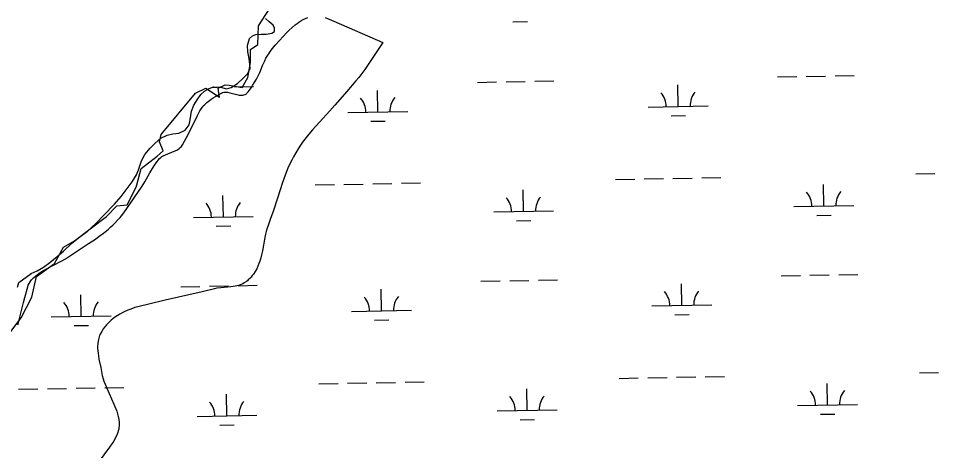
# Model space of a CAD drawing. Extents: x 3957609 to 3995875, y 234277 to 260273.
# Drawn here: x 3962722 to 3964259, y 241845 to 242568 of the extents above; entities that cross this region are included whole.
import ezdxf

# ---------------------------------------------------------------- set-up
doc = ezdxf.new("R2010")
doc.units = 0
for name, color, linetype in [('V-RIVR-EDGE', 7, 'Continuous'), ('V-SITE-VEGE', 7, 'Continuous'), ('V-WETL-SWMP', 7, 'Continuous')]:
    doc.layers.add(name, color=color, linetype=linetype)

msp = doc.modelspace()

# ---------------------------------------------------------------- linework, layer by layer
at = {"layer": 'V-RIVR-EDGE'}
msp.add_lwpolyline([(3962702.463, 242035.983), (3962726.134, 242067.23), (3962744.125, 242102.264), (3962751.7, 242136.351), (3962781.999, 242158.129), (3962797.149, 242185.588), (3962815.14, 242196.003), (3962843.546, 242217.781), (3962869.111, 242236.719), (3962886.154, 242254.709), (3962903.198, 242256.603), (3962918.348, 242285.956), (3962919.295, 242289.743), (3962926.87, 242317.202), (3962953.382, 242338.033), (3962963.797, 242346.555), (3962957.169, 242361.705), (3962960.01, 242374.014), (3963017.769, 242443.135), (3963034.812, 242451.657), (3963057.537, 242436.507), (3963055.643, 242451.657), (3963067.006, 242457.338), (3963073.634, 242456.391), (3963095.412, 242452.604), (3963104.88, 242469.647), (3963109.615, 242494.266), (3963109.615, 242516.044), (3963121.924, 242524.566), (3963122.871, 242555.812), (3963148.436, 242595.58)], dxfattribs=at)
at = {"layer": 'V-SITE-VEGE'}
for points in [[(3962850.351, 242199.315), (3962856.784, 242203.913), (3962864.023, 242209.352), (3962872.125, 242215.871), (3962876.356, 242219.502), (3962879.412, 242222.281), (3962882.357, 242225.149), (3962887.956, 242231.121), (3962891.497, 242235.251), (3962896.019, 242240.92), (3962901.768, 242248.707), (3962928.39, 242287.805), (3962932.891, 242295.102), (3962941.53, 242309.948), (3962947.385, 242319.762), (3962950.887, 242325.249), (3962955.114, 242331.352), (3962957.162, 242333.74), (3962959.532, 242335.8), (3962961.262, 242337.019), (3962963.728, 242338.483), (3962967.242, 242340.201), (3962982.178, 242346.132), (3962986.176, 242348.074), (3962988.173, 242349.241), (3962990.168, 242350.619), (3962992.115, 242352.266), (3962993.959, 242354.253), (3962995.617, 242356.675), (3963002.513, 242369.262), (3963009.12, 242382.001), (3963020.789, 242405.76), (3963024.869, 242413.657), (3963026.823, 242416.911), (3963029.049, 242419.965), (3963030.669, 242421.892), (3963032.981, 242424.339), (3963036.305, 242427.401), (3963041.085, 242431.167), (3963043.952, 242433.176), (3963047.317, 242435.368), (3963051.237, 242437.749), (3963060.875, 242443.201), (3963062.843, 242444.072), (3963064.918, 242444.6), (3963066.357, 242444.782), (3963068.336, 242444.84), (3963071.06, 242444.633), (3963074.81, 242443.971), (3963086.721, 242440.809), (3963090.481, 242440.023), (3963092.422, 242439.763), (3963094.431, 242439.646), (3963096.49, 242439.74), (3963098.577, 242440.133), (3963100.657, 242440.94), (3963101.667, 242441.53), (3963102.658, 242442.28), (3963103.627, 242443.201), (3963105.636, 242445.458), (3963107.522, 242447.779), (3963110.992, 242452.571), (3963113.13, 242455.862), (3963115.847, 242460.341), (3963119.378, 242466.415), (3963122.395, 242472.074), (3963125.037, 242477.806), (3963129.847, 242489.394), (3963133.229, 242497.135), (3963135.402, 242501.539), (3963138.216, 242506.538), (3963139.893, 242509.184), (3963141.845, 242511.987), (3963144.13, 242514.953), (3963151.02, 242523.329), (3963158.272, 242531.816), (3963163.287, 242537.407), (3963170.177, 242544.624), (3963174.209, 242548.561), (3963178.893, 242552.841), (3963184.334, 242557.383), (3963187.273, 242559.628), (3963190.431, 242561.873), (3963193.825, 242564.074), (3963197.47, 242566.192), (3963201.386, 242568.16), (3963205.591, 242569.903)], [(3963234.14, 242569.823), (3963248.771, 242563.544), (3963330.748, 242527.681), (3963303.895, 242487.52), (3963300.708, 242482.902)], [(3963300.708, 242482.902), (3963297.403, 242478.372), (3963290.491, 242469.536), (3963285.713, 242463.769), (3963270.428, 242446.146), (3963250.604, 242422.961), (3963242.072, 242413.491), (3963224.748, 242394.776), (3963213.385, 242382.122), (3963207.088, 242374.71), (3963200.147, 242366.004), (3963196.584, 242361.234), (3963192.903, 242356.034), (3963189.135, 242350.345), (3963185.051, 242343.646), (3963181.26, 242336.824), (3963178.877, 242332.214), (3963175.868, 242325.998), (3963172.13, 242317.595), (3963167.551, 242306.223), (3963162.441, 242292.09), (3963159.517, 242283.396), (3963147.755, 242246.778), (3963142.584, 242231.688), (3963139.629, 242223.725), (3963137.556, 242217.718), (3963135.83, 242211.591), (3963134.83, 242207.45), (3963133.64, 242201.879), (3963129.442, 242179.39), (3963128.072, 242173.025), (3963126.22, 242165.847), (3963125.067, 242162.074), (3963123.683, 242158.107), (3963122.008, 242153.942), (3963119.96, 242149.594), (3963117.445, 242145.07), (3963114.338, 242140.392), (3963112.548, 242138.045), (3963110.557, 242135.672), (3963108.341, 242133.275), (3963105.878, 242130.867), (3963104.256, 242129.442), (3963102.601, 242128.141), (3963099.197, 242125.884), (3963096.864, 242124.618), (3963093.686, 242123.193), (3963089.336, 242121.704), (3963086.801, 242121.037), (3963083.864, 242120.41), (3963080.474, 242119.84), (3963076.556, 242119.343), (3963059.978, 242117.835), (3963053.185, 242116.854), (3963049.621, 242116.095), (3963028.967, 242111.177), (3962966.919, 242097.007), (3962939.351, 242090.478), (3962923.612, 242086.55), (3962916.446, 242084.531), (3962909.3, 242082.114), (3962904.586, 242080.275), (3962898.401, 242077.525), (3962894.936, 242075.796), (3962891.053, 242073.677), (3962886.738, 242071.059), (3962881.984, 242067.811), (3962876.831, 242063.752), (3962874.22, 242061.429), (3962871.55, 242058.831), (3962868.842, 242055.914), (3962866.126, 242052.642), (3962863.437, 242048.957), (3962860.828, 242044.808), (3962858.354, 242040.12), (3962857.39, 242037.947), (3962856.556, 242035.76), (3962855.266, 242031.342), (3962854.662, 242028.373), (3962854.146, 242024.383), (3962853.914, 242019.028), (3962853.986, 242015.952), (3962854.221, 242012.429), (3962854.668, 242008.392), (3962855.358, 242003.778), (3962856.321, 241998.511), (3962859.2, 241984.601)], [(3962720.776, 242055.773), (3962722.429, 242061.851), (3962728.226, 242086.427), (3962730.016, 242093.417), (3962732.345, 242101.322), (3962737.189, 242119.466), (3962738.114, 242121.96), (3962739.376, 242124.727), (3962741.145, 242127.748), (3962742.259, 242129.288), (3962743.595, 242130.867), (3962747.011, 242134.349), (3962750.576, 242137.539), (3962753.032, 242139.524), (3962756.391, 242142.008), (3962760.997, 242145.076), (3962767.323, 242148.816), (3962793.367, 242162.25), (3962800.599, 242166.43), (3962838.937, 242191.549), (3962850.351, 242199.315)], [(3962859.2, 241984.601), (3962861.719, 241971.162), (3962863.267, 241965.497), (3962864.509, 241961.716), (3962866.374, 241956.668), (3962869.164, 241949.93), (3962881.39, 241923.044), (3962884.466, 241915.421), (3962885.908, 241911.373), (3962887.252, 241907.07), (3962888.427, 241902.499), (3962889.343, 241897.647), (3962889.881, 241892.504), (3962889.963, 241889.864), (3962889.898, 241887.149), (3962889.658, 241884.355), (3962889.216, 241881.486), (3962888.546, 241878.541), (3962887.608, 241875.512), (3962886.578, 241872.796), (3962885.427, 241870.126), (3962882.801, 241864.899), (3962880.843, 241861.491), (3962878.021, 241857.027), (3962873.968, 241851.18), (3962856.398, 241827.667)]]:
    msp.add_lwpolyline(points, dxfattribs=at)
at = {"layer": 'V-WETL-SWMP'}
for p, q in [((3963140.527, 242562.301), (3963134.537, 242568.213)), ((3963147.507, 242556.892), (3963140.527, 242562.301)), ((3963548.193, 242562.381), (3963572.189, 242562.817)), ((3963149.689, 242551.781), (3963147.507, 242556.892)), ((3963149.56, 242546.325), (3963149.689, 242551.781)), ((3963104.253, 242522.716), (3963107.975, 242534.809)), ((3963107.975, 242534.809), (3963112.741, 242539.138)), ((3963112.741, 242539.138), (3963118.349, 242541.159)), ((3963118.349, 242541.159), (3963127.602, 242541.882)), ((3963127.602, 242541.882), (3963135.868, 242541.936)), ((3963135.868, 242541.936), (3963144.951, 242543.319)), ((3963144.951, 242543.319), (3963149.56, 242546.325)), ((3963104.816, 242512.47), (3963104.253, 242522.716)), ((3963107.04, 242501.243), (3963104.816, 242512.47)), ((3963108.428, 242491.333), (3963107.04, 242501.243)), ((3963109.134, 242484.559), (3963108.428, 242491.333)), ((3963096.845, 242467.781), (3963105.055, 242476.266)), ((3963105.055, 242476.266), (3963109.134, 242484.559)), ((3963990.439, 242470.404), (3964022.433, 242470.986)), ((3964038.431, 242471.277), (3964070.425, 242471.859)), ((3964086.423, 242472.15), (3964118.417, 242472.731)), ((3963076.941, 242452.771), (3963087.641, 242459.619)), ((3963087.641, 242459.619), (3963096.845, 242467.781)), ((3963488.613, 242461.28), (3963520.608, 242461.861)), ((3963536.606, 242462.152), (3963568.6, 242462.734)), ((3963584.598, 242463.025), (3963616.592, 242463.607)), ((3963824.246, 242420.945), (3963823.592, 242456.939)), ((3963020.373, 242432.063), (3963026.598, 242440.701)), ((3963026.598, 242440.701), (3963032.842, 242446.528)), ((3963032.842, 242446.528), (3963040.583, 242450.877)), ((3963040.583, 242450.877), (3963047.509, 242453.568)), ((3963046.675, 242453.244), (3963053.254, 242453.363)), ((3963047.509, 242453.568), (3963059.249, 242453.15)), ((3963059.249, 242453.15), (3963069.185, 242450.57)), ((3963069.185, 242450.57), (3963076.941, 242452.771)), ((3963082.773, 242453.9), (3963114.767, 242454.482)), ((3963322.421, 242411.82), (3963321.767, 242447.814)), ((3963014.977, 242422.935), (3963020.373, 242432.063)), ((3963008.856, 242398.592), (3963010.746, 242412.822)), ((3963010.746, 242412.822), (3963014.977, 242422.935)), ((3963272.429, 242410.911), (3963372.413, 242412.729)), ((3963774.255, 242420.036), (3963874.238, 242421.854)), ((3963006.929, 242389.983), (3963008.856, 242398.592)), ((3963310.704, 242396.173), (3963334.7, 242396.61)), ((3963812.529, 242405.298), (3963836.525, 242405.735)), ((3962989.659, 242376.478), (3963000.372, 242381.508)), ((3963000.372, 242381.508), (3963006.929, 242389.983)), ((3962950.261, 242359.356), (3962959.793, 242367.85)), ((3962959.793, 242367.85), (3962970.01, 242372.877)), ((3962970.01, 242372.877), (3962979.75, 242374.925)), ((3962979.75, 242374.925), (3962989.659, 242376.478)), ((3962932.697, 242340.393), (3962942.05, 242351.035)), ((3962942.05, 242351.035), (3962950.261, 242359.356)), ((3962927.473, 242330.274), (3962932.697, 242340.393)), ((3962922.613, 242315.198), (3962927.473, 242330.274)), ((3962912.002, 242294.794), (3962919.034, 242306.413)), ((3962919.034, 242306.413), (3962922.613, 242315.198)), ((3963815.587, 242300.697), (3963847.582, 242301.278)), ((3963863.579, 242301.569), (3963895.574, 242302.151)), ((3964221.428, 242308.076), (3964253.423, 242308.658)), ((3962903.149, 242283.494), (3962912.002, 242294.794)), ((3963217.778, 242289.826), (3963249.772, 242290.408)), ((3963265.77, 242290.699), (3963297.765, 242291.281)), ((3963313.762, 242291.572), (3963345.757, 242292.154)), ((3963361.754, 242292.444), (3963393.749, 242293.026)), ((3963719.603, 242298.951), (3963751.598, 242299.533)), ((3963767.595, 242299.824), (3963799.59, 242300.406)), ((3964067.784, 242254.532), (3964067.129, 242290.526)), ((3962881.993, 242257.729), (3962893.482, 242270.37)), ((3962893.482, 242270.37), (3962903.149, 242283.494)), ((3963064.134, 242236.282), (3963063.479, 242272.276)), ((3963565.959, 242245.407), (3963565.304, 242281.401)), ((3962864.426, 242239.263), (3962881.993, 242257.729)), ((3964017.792, 242253.623), (3964117.776, 242255.441)), ((3963515.967, 242244.498), (3963615.951, 242246.316)), ((3962837.158, 242212.632), (3962851.785, 242225.789)), ((3962851.785, 242225.789), (3962864.426, 242239.263)), ((3963014.142, 242235.373), (3963114.126, 242237.191)), ((3963554.241, 242229.761), (3963578.237, 242230.197)), ((3964056.066, 242238.885), (3964080.062, 242239.322)), ((3962824.162, 242202.958), (3962837.158, 242212.632)), ((3963052.416, 242220.636), (3963076.412, 242221.072)), ((3962810.35, 242191.625), (3962824.162, 242202.958)), ((3962786.687, 242169.977), (3962797.041, 242179.138)), ((3962797.041, 242179.138), (3962810.35, 242191.625)), ((3962774.353, 242160.142), (3962786.687, 242169.977)), ((3962752.788, 242146.113), (3962763.327, 242152.464)), ((3962763.327, 242152.464), (3962774.353, 242160.142)), ((3962722.332, 242126.735), (3962742.899, 242141.584)), ((3962742.899, 242141.584), (3962752.788, 242146.113)), ((3963996.487, 242137.784), (3964028.481, 242138.366)), ((3964044.479, 242138.657), (3964076.473, 242139.239)), ((3964092.471, 242139.53), (3964124.465, 242140.111)), ((3962719.906, 242118.618), (3962722.332, 242126.735)), ((3962992.836, 242119.535), (3963024.831, 242120.117)), ((3963040.829, 242120.408), (3963072.823, 242120.989)), ((3963088.821, 242121.28), (3963120.815, 242121.862)), ((3963494.662, 242128.66), (3963526.656, 242129.241)), ((3963542.654, 242129.532), (3963574.648, 242130.114)), ((3963590.646, 242130.405), (3963622.64, 242130.987)), ((3963830.294, 242088.325), (3963829.64, 242124.319)), ((3962826.644, 242070.075), (3962825.99, 242106.069)), ((3963328.469, 242079.2), (3963327.815, 242115.194)), ((3963780.303, 242087.416), (3963880.286, 242089.234)), ((3962776.652, 242069.166), (3962876.636, 242070.984)), ((3963278.478, 242078.291), (3963378.461, 242080.109)), ((3963818.577, 242072.678), (3963842.573, 242073.114)), ((3962814.927, 242054.429), (3962838.923, 242054.865)), ((3963316.752, 242063.553), (3963340.748, 242063.99)), ((3963725.651, 241966.331), (3963757.646, 241966.913)), ((3963773.643, 241967.204), (3963805.638, 241967.786)), ((3963821.635, 241968.076), (3963853.63, 241968.658)), ((3963869.627, 241968.949), (3963901.622, 241969.531)), ((3964227.476, 241975.456), (3964259.471, 241976.038)), ((3962722.001, 241948.082), (3962753.995, 241948.664)), ((3962769.993, 241948.954), (3962801.988, 241949.536)), ((3962817.985, 241949.827), (3962849.98, 241950.409)), ((3962865.977, 241950.7), (3962897.972, 241951.281)), ((3963223.826, 241957.206), (3963255.821, 241957.788)), ((3963271.818, 241958.079), (3963303.813, 241958.661)), ((3963319.81, 241958.952), (3963351.805, 241959.534)), ((3963367.802, 241959.824), (3963399.797, 241960.406)), ((3963572.007, 241912.787), (3963571.352, 241948.781)), ((3964073.832, 241921.912), (3964073.177, 241957.906)), ((3963070.182, 241903.662), (3963069.527, 241939.656)), ((3964023.84, 241921.003), (3964123.824, 241922.821)), ((3963020.19, 241902.753), (3963120.174, 241904.571)), ((3963522.015, 241911.878), (3963621.999, 241913.696)), ((3964062.114, 241906.265), (3964086.111, 241906.702)), ((3963058.464, 241888.016), (3963082.46, 241888.452)), ((3963560.289, 241897.14), (3963584.285, 241897.577))]:
    msp.add_line(p, q, dxfattribs=at)
for centre, start, end in [((3963769.004, 242420.415), 0.269879, 41.813537), ((3963879.471, 242422.424), 140.269876, 181.813534), ((3963267.179, 242411.29), 0.269879, 41.813537), ((3963377.646, 242413.299), 140.269876, 181.813534), ((3964012.541, 242254.002), 0.269879, 41.813537), ((3964123.009, 242256.011), 140.269876, 181.813534), ((3963008.891, 242235.753), 0.269879, 41.813537), ((3963119.359, 242237.761), 140.269876, 181.813534), ((3963510.716, 242244.878), 0.269879, 41.813537), ((3963621.184, 242246.886), 140.269876, 181.813534), ((3963273.227, 242078.67), 0.269879, 41.813537), ((3963383.694, 242080.679), 140.269876, 181.813534), ((3963775.052, 242087.795), 0.269879, 41.813537), ((3963885.519, 242089.804), 140.269876, 181.813534), ((3962771.402, 242069.546), 0.269879, 41.813537), ((3962881.869, 242071.554), 140.269876, 181.813534), ((3963516.764, 241912.257), 0.269879, 41.813537), ((3963627.232, 241914.266), 140.269876, 181.813534), ((3964018.59, 241921.382), 0.269879, 41.813537), ((3964129.057, 241923.391), 140.269876, 181.813534), ((3963014.939, 241903.133), 0.269879, 41.813537), ((3963125.407, 241905.141), 140.269876, 181.813534)]:
    msp.add_arc(centre, 35.246, start, end, dxfattribs=at)

doc.saveas('drawing.dxf')
